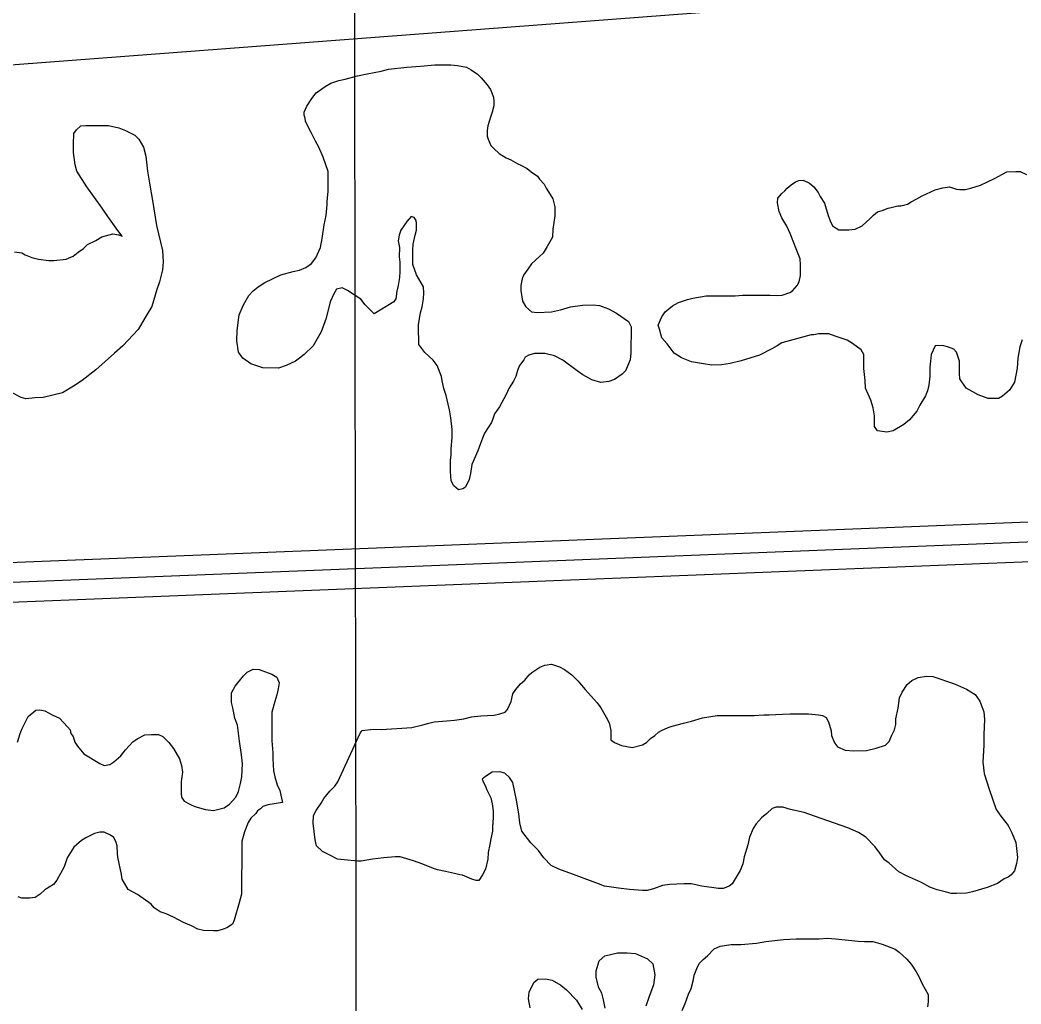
# Model space of a CAD drawing. Extents: x 3313442 to 3351311, y 721974 to 747360.
# Drawn here: x 3333060 to 3333817, y 734253 to 734997 of the extents above; entities that cross this region are included whole.
import ezdxf

# ---------------------------------------------------------------- set-up
doc = ezdxf.new("R2010")
doc.units = 0
for name, color, linetype in [('V-GRID-MAJR', 7, 'Continuous'), ('V-ROAD-CNTR', 7, 'Continuous'), ('V-SITE-VEGE', 7, 'Continuous')]:
    doc.layers.add(name, color=color, linetype=linetype)

msp = doc.modelspace()

# ---------------------------------------------------------------- linework, layer by layer
at = {"layer": 'V-GRID-MAJR'}
msp.add_spline([(3333324.14, 727373.91), (3333315.33, 733432.2), (3333306.52, 739493.96), (3333297.7, 745555.74), (3333297.69, 745559.18)], degree=3, dxfattribs=at)
at = {"layer": 'V-ROAD-CNTR'}
for points in [[(3334875.37, 735080.26), (3333607.33, 735005.41), (3332547.3, 734924.93), (3331216.87, 734855.5), (3329722.8, 734799.3)], [(3334634.13, 734634.41), (3329619.58, 734435.07)], [(3333917.6, 734620.94), (3332715.46, 734573.15)], [(3333919.15, 734590.97), (3332716.83, 734543.18)]]:
    msp.add_lwpolyline(points, dxfattribs=at)
at = {"layer": 'V-SITE-VEGE'}
for points in [[(3333352.18, 734844.99), (3333347.8, 734838.27), (3333346.45, 734834.57), (3333345.77, 734830.2), (3333346.77, 734825.15), (3333346.43, 734818.08), (3333347.1, 734814.04), (3333347.09, 734806.98), (3333346.75, 734802.6), (3333345.73, 734796.55), (3333344.72, 734792.18), (3333344.04, 734786.46), (3333342.35, 734784.11), (3333327.54, 734775.04), (3333320.82, 734781.78), (3333317.46, 734786.15), (3333307.37, 734792.56), (3333303.34, 734794.58), (3333298.96, 734793.58), (3333296.94, 734790.22), (3333294.24, 734784.16), (3333291.2, 734771.72), (3333287.48, 734761.3), (3333281.41, 734750.87), (3333274.68, 734744.15), (3333270.97, 734741.46), (3333267.94, 734739.11), (3333260.87, 734735.76), (3333255.15, 734733.74), (3333243.38, 734734.1), (3333234.3, 734737.14), (3333228.24, 734741.52), (3333224.89, 734745.89), (3333223.55, 734754.64), (3333223.9, 734762.38), (3333225.26, 734774.15), (3333228.63, 734781.89), (3333232.68, 734788.95), (3333236.04, 734792.31), (3333239.75, 734795.33), (3333244.8, 734798.69), (3333256.92, 734804.4), (3333266.34, 734807.08), (3333271.05, 734808.08), (3333275.77, 734810.09), (3333280.15, 734813.12), (3333283.51, 734817.49), (3333286.89, 734825.22), (3333288.24, 734831.95), (3333289.6, 734842.38), (3333291.29, 734849.44), (3333291.97, 734857.85), (3333291.98, 734860.2), (3333292.66, 734867.6), (3333292.68, 734882.75), (3333288.99, 734893.52), (3333285.63, 734901.26), (3333283.28, 734905.63), (3333279.93, 734912.37), (3333277.91, 734916.07), (3333275.56, 734920.78), (3333275.23, 734923.14), (3333274.56, 734925.49), (3333274.56, 734927.52), (3333276.58, 734932.22), (3333280.3, 734937.94), (3333283.67, 734942.31), (3333290.4, 734947.01), (3333294.77, 734949.7), (3333300.83, 734951.71), (3333305.55, 734952.71), (3333314.97, 734955.05), (3333322.37, 734956.73), (3333332.81, 734958.73), (3333338.53, 734960.07), (3333352.32, 734961.74), (3333362.75, 734962.4), (3333373.52, 734963.39), (3333385.63, 734963.38), (3333390.68, 734963.04), (3333397.41, 734961.68), (3333401.1, 734959.66), (3333405.81, 734956.29), (3333408.5, 734953.59), (3333413.2, 734948.21), (3333415.55, 734944.84), (3333417.9, 734939.12), (3333418.23, 734935.75), (3333418.23, 734932.39), (3333416.88, 734927.68), (3333415.53, 734923.98), (3333413.5, 734917.25), (3333413.16, 734913.89), (3333413.16, 734909.52), (3333413.83, 734907.16), (3333415.84, 734902.45), (3333418.19, 734900.09), (3333422.22, 734896.38), (3333427.6, 734893.01), (3333430.96, 734891.66), (3333436.34, 734888.63)], [(3333055.41, 734821.8), (3333060.79, 734821.12), (3333063.48, 734819.77), (3333068.52, 734817.74), (3333073.57, 734816.39), (3333081.31, 734815.38), (3333085.01, 734815.37), (3333094.43, 734816.37), (3333099.82, 734818.72), (3333103.52, 734821.74), (3333107.56, 734824.43), (3333110.59, 734827.45), (3333116.99, 734830.47), (3333121.37, 734833.16), (3333129.78, 734835.5), (3333134.15, 734834.82), (3333136.84, 734833.81), (3333133.48, 734838.19), (3333126.09, 734848.63), (3333121.73, 734855.03), (3333109.97, 734871.19), (3333102.58, 734882.97), (3333101.24, 734887.69), (3333099.91, 734897.11), (3333099.92, 734903.5), (3333100.26, 734911.58), (3333102.29, 734914.26), (3333105.65, 734917.29), (3333109.36, 734917.62), (3333126.51, 734917.6), (3333134.25, 734915.91), (3333139.29, 734913.88), (3333146.35, 734910.17), (3333149.38, 734907.14), (3333153.07, 734901.08), (3333154.75, 734894.35), (3333156.08, 734882.91), (3333157.41, 734873.82), (3333159.75, 734860.7), (3333162.76, 734841.85), (3333164.43, 734835.46), (3333167.45, 734823.01), (3333167.77, 734814.26), (3333167.43, 734808.2), (3333165.06, 734799.12), (3333163.04, 734793.41), (3333159.32, 734780.63), (3333154.94, 734773.57), (3333152.58, 734769.19), (3333148.87, 734763.14), (3333137.42, 734750.71), (3333131.02, 734745.33), (3333116.87, 734732.57), (3333106.43, 734724.5), (3333100.03, 734720.14), (3333091.62, 734715.1), (3333077.15, 734711.75), (3333071.09, 734711.42), (3333064.02, 734710.76), (3333060.32, 734711.77), (3333053.6, 734715.15)], [(3333436.34, 734888.63), (3333438.7, 734887.62), (3333443.41, 734884.92), (3333446.43, 734882.56), (3333451.14, 734879.19), (3333452.82, 734876.83), (3333456.17, 734873.12), (3333457.86, 734870.1), (3333460.88, 734865.38), (3333462.89, 734862.02), (3333464.23, 734855.96), (3333464.22, 734849.23), (3333462.87, 734839.14), (3333462.52, 734833.08)], [(3333647.86, 734796.52), (3333649.21, 734799.21), (3333650.22, 734803.92), (3333650.23, 734811.99), (3333649.9, 734816.71), (3333646.88, 734824.11), (3333645.21, 734828.82), (3333642.53, 734835.89), (3333639.84, 734841.28), (3333636.15, 734847.68), (3333634.13, 734852.39), (3333632.8, 734859.12), (3333633.14, 734862.48), (3333636.17, 734866.18), (3333638.53, 734868.2), (3333640.21, 734870.21), (3333643.24, 734872.57), (3333646.61, 734874.92), (3333648.96, 734875.92), (3333652.33, 734876.26), (3333657.04, 734873.89), (3333660.4, 734871.2), (3333663.75, 734866.82), (3333665.1, 734863.79), (3333668.46, 734858.74), (3333671.14, 734849.32), (3333672.82, 734845.28), (3333674.49, 734841.58), (3333679.2, 734838.54), (3333686.94, 734838.53), (3333691.65, 734839.2), (3333697.04, 734841.55), (3333703.1, 734847.26), (3333705.46, 734849.61), (3333708.49, 734852.3), (3333712.19, 734853.3), (3333716.56, 734854.98), (3333719.93, 734855.65), (3333723.97, 734856.65), (3333726.32, 734856.65), (3333731.37, 734857.99), (3333734.06, 734859.67), (3333738.44, 734862.02), (3333742.48, 734864.37), (3333752.25, 734868.73), (3333757.97, 734870.41), (3333763.01, 734871.08), (3333768.4, 734869.39), (3333770.75, 734869.05), (3333775.12, 734869.04), (3333779.16, 734870.05), (3333786.57, 734872.39), (3333797, 734877.43), (3333806.43, 734882.46), (3333813.16, 734882.79), (3333816.52, 734882.79), (3333821.23, 734880.43)], [(3333462.52, 734833.08), (3333458.48, 734826.02), (3333455.44, 734820.98), (3333452.75, 734818.29), (3333446.68, 734812.92), (3333443.99, 734808.88), (3333440.62, 734804.17), (3333439.61, 734801.48), (3333438.59, 734796.44), (3333438.59, 734792.74), (3333439.92, 734784.66), (3333442.27, 734780.28), (3333446.64, 734776.58), (3333451.01, 734775.9), (3333461.78, 734776.56), (3333468.51, 734777.9), (3333476.25, 734780.24), (3333485.34, 734781.58), (3333493.41, 734781.9), (3333498.12, 734781.23), (3333504.85, 734778.86), (3333510.9, 734775.49), (3333519.98, 734769.09), (3333521.99, 734765.05), (3333521.97, 734745.53), (3333521.29, 734740.15), (3333519.26, 734735.45), (3333517.91, 734731.74), (3333515.22, 734729.39), (3333509.49, 734725.36), (3333505.12, 734723.69), (3333499.06, 734723.02), (3333492.34, 734725.05), (3333485.61, 734728.76), (3333481.24, 734731.79), (3333470.48, 734739.88), (3333464.1, 734743.25), (3333456.7, 734744.94), (3333448.96, 734744.95), (3333444.58, 734743.61), (3333441.89, 734742.27), (3333440.88, 734740.25), (3333437.51, 734735.88), (3333436.16, 734732.18), (3333434.81, 734727.47), (3333433.12, 734724.11), (3333429.41, 734718.39), (3333427.39, 734714.02), (3333422.33, 734704.61), (3333418.62, 734699.23), (3333417.61, 734696.2), (3333416.26, 734692.84), (3333414.24, 734689.81), (3333411.2, 734684.77), (3333409.52, 734680.74), (3333408.16, 734676.7), (3333406.14, 734671.32), (3333401.42, 734660.9), (3333400.4, 734654.17), (3333399.39, 734649.46), (3333396.69, 734643.74), (3333394.67, 734642.4), (3333391.3, 734641.73), (3333387.94, 734644.76), (3333385.93, 734648.46), (3333385.26, 734655.53), (3333385.27, 734664.28), (3333385.95, 734667.98), (3333385.95, 734672.69), (3333386.64, 734681.44), (3333386.65, 734687.49), (3333385.65, 734696.24), (3333384.65, 734702.3), (3333383.64, 734706.67), (3333381.97, 734713.07), (3333380.29, 734718.45), (3333378.95, 734724.18), (3333378.62, 734727.54), (3333375.27, 734735.95), (3333372.24, 734740), (3333365.85, 734745.72), (3333361.49, 734751.78), (3333361.49, 734755.48), (3333361.17, 734761.88), (3333361.17, 734766.93), (3333362.53, 734775.67), (3333363.88, 734780.38), (3333364.9, 734786.43), (3333365.24, 734790.81), (3333364.91, 734795.52), (3333359.54, 734804.61), (3333356.85, 734812.35), (3333356.87, 734823.12), (3333357.21, 734827.83), (3333358.56, 734834.55), (3333359.57, 734838.25), (3333359.58, 734843.3), (3333359.25, 734845.65), (3333357.91, 734848.01), (3333355.55, 734848.69), (3333352.18, 734844.99)], [(3333818.05, 734755.27), (3333816.36, 734749.89), (3333814.67, 734741.48), (3333814.32, 734733.74), (3333812.29, 734723.32), (3333808.59, 734717.26), (3333803.2, 734712.56), (3333800.17, 734710.88), (3333792.43, 734710.89), (3333784.69, 734713.59), (3333780.66, 734715.95), (3333775.62, 734718.65), (3333770.92, 734725.72), (3333770.58, 734729.76), (3333770.59, 734739.18), (3333768.25, 734745.91), (3333766.23, 734748.27), (3333761.52, 734749.95), (3333757.82, 734750.97), (3333752.1, 734750.64), (3333749.07, 734744.25), (3333748.73, 734739.2), (3333748.05, 734734.49), (3333748.04, 734727.77), (3333747.36, 734721.04), (3333746.34, 734716.67), (3333744.99, 734712.97), (3333740.61, 734705.91), (3333738.25, 734701.2), (3333732.86, 734694.81), (3333728.48, 734691.12), (3333720.4, 734686.42), (3333715.69, 734685.41), (3333708.62, 734686.43), (3333706.27, 734689.8), (3333706.28, 734697.87), (3333705.28, 734703.93), (3333703.6, 734709.65), (3333699.58, 734718.74), (3333699.25, 734724.46), (3333698.25, 734733.55), (3333698.26, 734744.31), (3333696.25, 734747.68), (3333689.52, 734752.4), (3333685.49, 734755.09), (3333676.41, 734758.13), (3333671.7, 734759.82), (3333663.96, 734759.83), (3333660.26, 734759.16), (3333658.24, 734759.16), (3333636.03, 734753.14), (3333632.67, 734750.79), (3333628.62, 734748.43), (3333619.2, 734743.73), (3333605.4, 734739.38), (3333596.98, 734737.37), (3333590.59, 734736.37), (3333583.19, 734736.04), (3333576.8, 734737.06), (3333567.72, 734738.75), (3333560.32, 734741.79), (3333554.6, 734745.16), (3333549.23, 734752.23), (3333545.2, 734756.94), (3333543.52, 734763.34), (3333542.52, 734766.37), (3333545.21, 734772.76), (3333547.91, 734776.46), (3333553.3, 734781.16), (3333558.02, 734783.51), (3333564.75, 734785.86), (3333568.78, 734786.86), (3333578.88, 734788.53), (3333600.75, 734788.51), (3333606.47, 734789.17), (3333626.99, 734789.15), (3333632.71, 734788.8), (3333636.41, 734789.13), (3333642.14, 734791.15), (3333644.15, 734792.49), (3333647.86, 734796.52)], [(3333057.65, 734450.69), (3333059.68, 734457.42), (3333061.03, 734461.12), (3333065.75, 734470.2), (3333071.48, 734474.9), (3333074.5, 734475.23), (3333078.2, 734474.56), (3333083.92, 734471.52), (3333089.3, 734468.82), (3333095.35, 734462.42), (3333097.37, 734460.07), (3333098.03, 734457.37), (3333099.71, 734455.02), (3333101.05, 734450.64), (3333103.07, 734447.61), (3333107.77, 734441.89), (3333119.87, 734434.47), (3333123.24, 734433.12), (3333127.61, 734433.79), (3333130.64, 734435.8), (3333135.69, 734440.51), (3333139.4, 734444.88), (3333144.79, 734450.93), (3333148.16, 734453.28), (3333153.88, 734456.3), (3333158.93, 734456.63), (3333164.31, 734456.62), (3333167.67, 734454.94), (3333172.04, 734450.56), (3333175.74, 734445.84), (3333180.1, 734438.1), (3333181.78, 734433.05), (3333182.45, 734428), (3333181.43, 734420.94), (3333181.42, 734411.85), (3333181.75, 734409.16), (3333183.76, 734406.13), (3333188.47, 734403.43), (3333191.83, 734402.08), (3333199.91, 734399.72), (3333205.96, 734399.04), (3333214.04, 734401.05), (3333218.08, 734403.73), (3333222.8, 734409.11), (3333224.82, 734413.48), (3333226.51, 734419.54), (3333227.52, 734424.58), (3333227.87, 734434.34), (3333227.21, 734441.07), (3333225.54, 734451.5), (3333224.21, 734463.61), (3333222.2, 734469), (3333220.52, 734476.74), (3333219.52, 734480.78), (3333219.53, 734488.18), (3333222.23, 734493.22), (3333228.63, 734500.95), (3333231.32, 734503.64), (3333236.04, 734505.99), (3333240.41, 734505.65), (3333250.16, 734502.27), (3333253.86, 734499.92), (3333255.54, 734495.54), (3333254.86, 734491.17), (3333253.84, 734486.46), (3333252.49, 734481.41), (3333250.13, 734473.34), (3333250.1, 734451.81), (3333250.76, 734442.72), (3333250.76, 734438.01), (3333251.42, 734428.93), (3333252.42, 734424.55), (3333254.1, 734418.49), (3333256.11, 734414.12), (3333257.45, 734408.4), (3333258.12, 734405.03), (3333247.02, 734403.36), (3333243.31, 734402.02), (3333241.63, 734400.34)], [(3333372.45, 734355.1), (3333364.38, 734358.47), (3333357.32, 734360.84), (3333347.23, 734363.88), (3333343.53, 734363.88), (3333334.78, 734363.22), (3333326.37, 734362.22), (3333317.62, 734360.55), (3333315.26, 734360.55), (3333304.83, 734361.58), (3333299.79, 734362.25), (3333294.07, 734365.29), (3333288.35, 734367.99), (3333283.99, 734372.36), (3333282.98, 734376.74), (3333281.32, 734389.53), (3333281.66, 734395.25), (3333283.68, 734398.94), (3333287.39, 734404.66), (3333289.41, 734408.02), (3333294.13, 734413.73), (3333297.83, 734417.43), (3333300.19, 734420.8), (3333317.06, 734457.45), (3333318.41, 734459.46), (3333326.82, 734460.46), (3333333.21, 734460.45), (3333356.09, 734461.77), (3333364.51, 734463.78), (3333368.88, 734465.12), (3333372.92, 734466.13), (3333382.68, 734466.79), (3333388.4, 734467.45), (3333395.46, 734468.46), (3333401.19, 734469.8), (3333408.25, 734470.79), (3333418.35, 734471.12), (3333422.72, 734472.12), (3333426.76, 734473.46), (3333428.45, 734475.48), (3333431.15, 734481.53), (3333432.5, 734487.25), (3333434.86, 734490.61), (3333438.23, 734494.98), (3333441.59, 734497.67), (3333444.96, 734501.7), (3333446.98, 734503.38), (3333453.04, 734507.41), (3333456.75, 734509.09), (3333461.8, 734509.76), (3333464.15, 734509.08), (3333467.85, 734507.73), (3333471.55, 734505.71), (3333477.26, 734501.66), (3333481.63, 734497.29), (3333487.34, 734490.55), (3333496.41, 734480.45), (3333499.1, 734476.74), (3333503.13, 734469.67), (3333505.48, 734465.29), (3333506.82, 734459.57), (3333506.81, 734452.51), (3333509.5, 734450.49), (3333514.88, 734448.12), (3333522.95, 734446.77), (3333530.69, 734448.78), (3333533.72, 734450.46), (3333536.75, 734453.48), (3333540.12, 734455.83), (3333542.82, 734458.19), (3333545.17, 734459.53), (3333550.22, 734461.88), (3333553.25, 734462.88), (3333561.67, 734465.23), (3333567.73, 734466.57), (3333576.14, 734469.25), (3333587.24, 734470.92), (3333615.17, 734470.88), (3333622.57, 734471.55), (3333626.61, 734471.54), (3333636.7, 734471.87), (3333642.42, 734472.19), (3333656.22, 734472.18), (3333663.95, 734471.5), (3333666.98, 734470.82), (3333669.67, 734469.47), (3333671.35, 734466.1), (3333673.36, 734459.37), (3333673.69, 734455.67), (3333676.04, 734450.29), (3333678.39, 734447.26), (3333684.11, 734444.56), (3333690.5, 734444.21), (3333700.26, 734444.54), (3333707.66, 734446.21), (3333714.73, 734448.56), (3333717.42, 734451.24), (3333719.45, 734455.95), (3333721.47, 734459.99), (3333722.49, 734464.02), (3333722.49, 734468.4)], [(3333722.49, 734468.4), (3333724.18, 734476.47), (3333725.2, 734484.21), (3333727.23, 734488.58), (3333730.93, 734494.29), (3333734.64, 734497.32), (3333739.35, 734499.67), (3333745.75, 734500.67), (3333750.46, 734500.33), (3333766.93, 734494.92), (3333776.01, 734490.87), (3333782.4, 734486.83), (3333786.1, 734481.78), (3333789.11, 734473.7), (3333789.44, 734467.98), (3333789.1, 734456.54), (3333789.08, 734448.46), (3333788.4, 734435.68), (3333789.39, 734426.93), (3333793.08, 734415.15), (3333798.45, 734399.67), (3333801.81, 734394.62), (3333807.52, 734387.55)], [(3333807.52, 734387.55), (3333810.2, 734382.16), (3333813.22, 734374.76), (3333814.55, 734363.32), (3333813.87, 734358.94), (3333812.18, 734353.22), (3333809.83, 734350.2), (3333807.47, 734348.52), (3333804.44, 734347.18), (3333799.39, 734343.82), (3333791.65, 734340.8), (3333780.54, 734337.45), (3333775.83, 734336.45), (3333768.43, 734336.12), (3333764.39, 734336.12), (3333760.69, 734337.14), (3333753.63, 734338.83), (3333748.24, 734340.85), (3333741.86, 734344.56), (3333730.42, 734349.62), (3333724.71, 734352.66), (3333717.31, 734359.06), (3333713.95, 734361.76), (3333709.92, 734367.48), (3333706.56, 734371.86), (3333699.84, 734378.93), (3333694.12, 734382.3), (3333686.06, 734386.01), (3333670.92, 734391.07), (3333660.83, 734394.79), (3333653.1, 734397.49), (3333642.67, 734399.86), (3333636.95, 734401.55), (3333631.91, 734401.55), (3333628.88, 734400.55), (3333624.83, 734396.85), (3333620.79, 734393.49), (3333616.75, 734388.79), (3333614.39, 734385.43), (3333611.69, 734378.7), (3333610.34, 734372.98), (3333607.64, 734363.9), (3333606.62, 734358.52), (3333604.6, 734353.47), (3333598.53, 734343.39), (3333596.17, 734341.71), (3333591.79, 734340.03), (3333588.09, 734340.04), (3333575.65, 734341.73), (3333567.58, 734343.43), (3333561.85, 734343.43), (3333551.43, 734343.11), (3333545.71, 734342.11), (3333538.97, 734339.76), (3333534.26, 734338.42), (3333530.56, 734338.42), (3333520.81, 734339.11), (3333512.39, 734340.13), (3333501.96, 734341.82), (3333497.26, 734343.51), (3333480.45, 734349.92), (3333467.33, 734354.65), (3333461.61, 734357.35), (3333455.9, 734363.08), (3333451.87, 734368.8), (3333446.16, 734374.52), (3333439.44, 734383.28), (3333437.76, 734389.68), (3333437.1, 734396.41), (3333435.43, 734406.84), (3333432.42, 734420.3), (3333430.07, 734424), (3333426.37, 734427.37), (3333422.67, 734428.38), (3333416.95, 734428.06), (3333411.9, 734424.7), (3333409.21, 734422.68), (3333410.21, 734420.33), (3333411.55, 734417.97), (3333412.9, 734414.6), (3333415.92, 734408.54), (3333416.92, 734404.17), (3333417.59, 734398.79), (3333417.58, 734393.74), (3333417.24, 734386.34), (3333417.23, 734383.31), (3333415.88, 734377.59), (3333415.2, 734373.22), (3333413.85, 734367.16), (3333413.5, 734362.11), (3333411.81, 734354.72), (3333409.45, 734350.34), (3333406.76, 734345.97), (3333404.74, 734345.98), (3333401.38, 734346.99), (3333394.31, 734350.03), (3333392.29, 734350.37), (3333388.26, 734351.38), (3333381.53, 734352.73), (3333375.48, 734354.09), (3333372.45, 734355.1)], [(3333241.63, 734400.34), (3333239.27, 734398.66), (3333237.92, 734396.65), (3333234.22, 734393.29), (3333232.2, 734389.92), (3333229.49, 734382.86), (3333227.47, 734375.8), (3333227.45, 734357.63), (3333227.1, 734350.9), (3333227.08, 734335.76), (3333225.39, 734329.04), (3333221.67, 734315.92), (3333220.33, 734312.89), (3333215.95, 734310.2), (3333213.26, 734309.2), (3333209.22, 734307.86), (3333205.85, 734307.86), (3333198.45, 734308.21), (3333194.08, 734309.22), (3333189.37, 734311.58), (3333183.32, 734314.28), (3333175.59, 734318.33), (3333170.21, 734320.69), (3333165.5, 734322.38), (3333161.13, 734325.41), (3333158.77, 734328.11), (3333148.35, 734335.52), (3333141.29, 734339.23), (3333136.93, 734346.97), (3333136.26, 734350.68), (3333133.58, 734363.8), (3333133.25, 734366.49), (3333132.92, 734372.21), (3333132.25, 734374.91), (3333130.58, 734378.61), (3333127.88, 734380.29), (3333123.18, 734382.65), (3333119.81, 734382.66), (3333115.77, 734381.65), (3333113.42, 734380.31), (3333109.38, 734378.3), (3333106.01, 734376.28), (3333100.29, 734371.24), (3333097.59, 734367.21), (3333095.23, 734363.17), (3333092.87, 734356.45), (3333087.47, 734346.36), (3333084.77, 734343), (3333078.38, 734338.97), (3333074.67, 734335.61), (3333070.97, 734333.26)], [(3333070.97, 734333.26), (3333066.93, 734332.59), (3333060.87, 734332.59), (3333058.18, 734333.61)], [(3333560.73, 734247.55), (3333563.09, 734252.93), (3333565.46, 734259.99), (3333567.48, 734264.36), (3333569.17, 734271.09), (3333569.85, 734274.45), (3333571.87, 734279.5), (3333573.56, 734283.2), (3333576.59, 734286.22), (3333579.96, 734288.91), (3333585.01, 734294.28), (3333589.39, 734296.3), (3333597.8, 734297.63), (3333605.2, 734297.62), (3333616.98, 734298.62), (3333624.05, 734299.96), (3333637.5, 734301.29), (3333646.93, 734301.95), (3333664.42, 734301.93), (3333670.81, 734302.25), (3333676.87, 734301.91), (3333694.03, 734300.21), (3333698.73, 734299.87), (3333705.13, 734299.86), (3333712.19, 734297.83), (3333721.95, 734294.12), (3333724.97, 734291.76), (3333730.68, 734286.37), (3333734.04, 734282.67), (3333737.74, 734276.94), (3333739.75, 734273.24), (3333742.44, 734267.85), (3333746.8, 734259.77), (3333746.79, 734254.05), (3333746.45, 734250.35)], [(3333502.53, 734249.3), (3333501.19, 734255.69), (3333499.85, 734260.74), (3333497.5, 734264.78), (3333495.49, 734272.52), (3333495.5, 734277.57), (3333497.86, 734285.31), (3333502.24, 734289), (3333511.66, 734291.34), (3333519.06, 734291.33), (3333525.46, 734290.65), (3333534.54, 734286.6), (3333538.57, 734282.9), (3333539.91, 734274.49), (3333538.89, 734267.09), (3333535.51, 734257.33), (3333533.15, 734250.94)], [(3333445.67, 734249.7), (3333444.33, 734256.43), (3333445.01, 734261.48), (3333448.38, 734268.88), (3333451.42, 734271.23), (3333457.14, 734271.56), (3333462.18, 734270.54), (3333468.91, 734266.83), (3333473.27, 734263.13), (3333480.67, 734255.38), (3333485.03, 734248.31)]]:
    msp.add_lwpolyline(points, dxfattribs=at)

doc.saveas('drawing.dxf')
